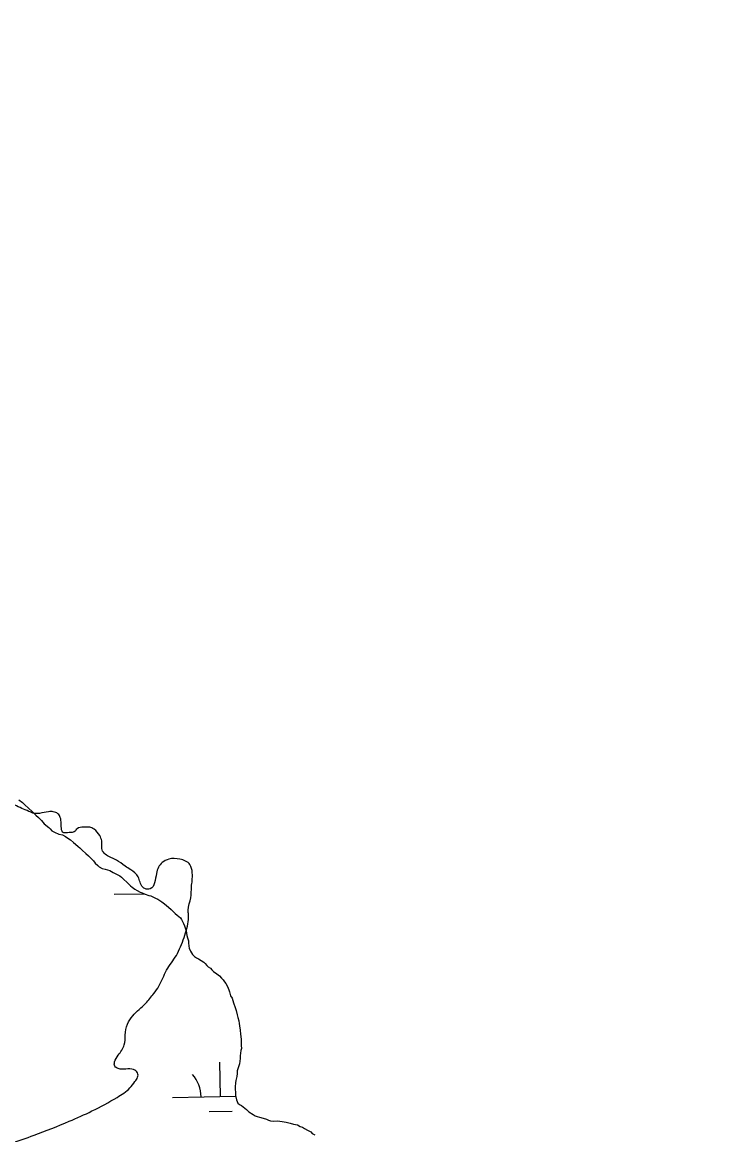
# Model space of a CAD drawing. Extents: x 3892998 to 3931244, y 278583 to 304547.
# Drawn here: x 3922462 to 3923176, y 285218 to 286377 of the extents above; entities that cross this region are included whole.
import ezdxf

# ---------------------------------------------------------------- set-up
doc = ezdxf.new("R2010")
doc.units = 0
doc.layers.add('V-RIVR-EDGE', color=7, linetype='Continuous')
doc.layers.add('V-WETL-SWMP', color=7, linetype='Continuous')

msp = doc.modelspace()

# ---------------------------------------------------------------- linework, layer by layer
at = {"layer": 'V-RIVR-EDGE'}
for points in [[(3922270, 286162.4), (3922283, 286171.4), (3922283.7, 286178), (3922282.6, 286188.8), (3922284, 286193.3), (3922288.2, 286195.1), (3922306.7, 286189.8), (3922325.5, 286191.1), (3922329.3, 286195), (3922332.5, 286203.3), (3922334.2, 286210.6), (3922337.4, 286212.7), (3922343.6, 286213.4), (3922362.4, 286208.8), (3922369, 286210.2), (3922377.8, 286217.8), (3922381.2, 286225.1), (3922392.8, 286230.6), (3922399.7, 286234.8), (3922406, 286245.2), (3922409.2, 286253.2), (3922422.5, 286278.3), (3922430.8, 286286.3), (3922437.1, 286296), (3922439.9, 286304), (3922441, 286310.9), (3922441, 286313.4), (3922437.9, 286316.5), (3922429.5, 286321.1), (3922425.4, 286325.6), (3922425, 286330.5), (3922425, 286340.9), (3922423.7, 286352.4), (3922417.5, 286367), (3922411.2, 286374.4), (3922407.4, 286379.3), (3922406.7, 286382), (3922408.1, 286383.8), (3922422, 286384.4), (3922429.3, 286387.6), (3922432.1, 286393.5), (3922432.2, 286399.4), (3922431.5, 286406.7), (3922432.9, 286409.5), (3922434.6, 286410.5), (3922439.8, 286411.5), (3922445.8, 286411.9), (3922458.3, 286403.5), (3922470.8, 286399.3), (3922479.5, 286398.2), (3922491, 286403.8), (3922500.1, 286413.1), (3922512.3, 286418), (3922531.8, 286427.7), (3922543.3, 286435.3), (3922553, 286439.5), (3922569.4, 286442.6), (3922576.7, 286447.1), (3922583.4, 286455.7), (3922590.7, 286471), (3922593.5, 286478.7), (3922593.2, 286487.4), (3922587, 286497.9), (3922587, 286504.1), (3922590.8, 286509.7), (3922595, 286514.2), (3922600.6, 286516.6), (3922607.9, 286516.6), (3922619.4, 286515.5), (3922632.6, 286514.8), (3922643.7, 286516.2), (3922659.8, 286521.3), (3922669.9, 286528.6), (3922679.7, 286540.1), (3922687.7, 286548.1), (3922695.4, 286552.2), (3922705.1, 286554.7), (3922718.3, 286559.8), (3922727, 286560.2), (3922732.3, 286558.1), (3922742.7, 286549), (3922752.7, 286536.4), (3922758.3, 286529.1), (3922766.3, 286524.2), (3922775.3, 286522.8), (3922796.2, 286515.4), (3922797.6, 286515.8), (3922802.2, 286525.2), (3922810.2, 286535.6), (3922824.1, 286548.4), (3922835.6, 286555.7), (3922841.9, 286556.4), (3922850.6, 286555), (3922861, 286547.3), (3922872.2, 286541), (3922882.6, 286536.5), (3922892.7, 286535.7), (3922899.6, 286535.4), (3922902.8, 286536.4), (3922905.6, 286541.6), (3922905.9, 286548.2), (3922908, 286550.7), (3922912.2, 286553.8), (3922920.2, 286555.9), (3922930.3, 286556.5), (3922939, 286559), (3922947.4, 286563.8), (3922955.8, 286564.1), (3922963.4, 286558.9), (3922968.6, 286559.2), (3922971.4, 286562.7), (3922972.2, 286576.3), (3922972.2, 286596.5), (3922974.7, 286607.6), (3922977.8, 286614.2), (3922985.1, 286619.8), (3922992.1, 286621.8), (3923004.6, 286621.4), (3923008.8, 286621.4), (3923015.4, 286623.9), (3923020.7, 286628.7), (3923020.7, 286633.9), (3923021, 286639.2), (3923023.5, 286640.5), (3923031.1, 286640.2), (3923040.9, 286643.3), (3923046.1, 286648.1), (3923051.7, 286657.2), (3923057.7, 286670), (3923064.3, 286686.7), (3923068.2, 286691.3), (3923075.5, 286693.3), (3923083.1, 286691.9), (3923089, 286686), (3923098.4, 286682.8), (3923108.2, 286682.5), (3923116.5, 286677.6), (3923122.1, 286671.3), (3923126.2, 286654.6), (3923135.2, 286642), (3923141.5, 286637.8), (3923148.4, 286637.5), (3923161, 286637.1), (3923166.2, 286640.2), (3923172.8, 286644.4), (3923176, 286647.1), (3923175.3, 286651.7), (3923168, 286672.6)], [(3922355.2, 285179.1), (3922366.5, 285188.8), (3922379.8, 285204.5), (3922382.6, 285206.9), (3922388.5, 285207.6), (3922400.7, 285203), (3922408.3, 285198.1), (3922417.7, 285198.5), (3922427.1, 285201.6), (3922449.4, 285208.8), (3922474.1, 285217.5), (3922510.7, 285232), (3922534.4, 285242.7), (3922560.6, 285256.9), (3922573.8, 285266.7), (3922579.1, 285273.3), (3922581.9, 285277.8), (3922581.9, 285282.3), (3922577.7, 285285.8), (3922561.7, 285286.9), (3922558.2, 285289.3), (3922557.9, 285293.8), (3922561.7, 285300.8), (3922568, 285311.6), (3922569.1, 285321.7), (3922571.2, 285333.1), (3922576.8, 285341.8), (3922590.4, 285355), (3922598.8, 285365.1), (3922604, 285372.7), (3922612.1, 285389.4), (3922622.2, 285404.7), (3922630.2, 285423.5), (3922634.8, 285442.3), (3922634.8, 285447.2), (3922634.5, 285452), (3922637.3, 285464.6), (3922638, 285476.4), (3922638.7, 285482.7), (3922638.8, 285490.7), (3922636.4, 285499.4), (3922625.9, 285505), (3922614.4, 285505), (3922607.5, 285501.5), (3922601.5, 285490.1), (3922594.9, 285474.1), (3922592.1, 285473.7), (3922587.2, 285475.8), (3922584.4, 285481.1), (3922582.4, 285486.6), (3922574.7, 285494), (3922568.8, 285497.8), (3922559.8, 285504.1), (3922549.4, 285509.3), (3922545.5, 285513.5), (3922544.5, 285518.8), (3922544.5, 285524), (3922542.4, 285529.5), (3922536.5, 285536.2), (3922532, 285538.3), (3922525.8, 285538.3), (3922518.8, 285536.6), (3922516, 285533.4), (3922510.8, 285532.8), (3922503.8, 285533.1), (3922502.8, 285535.6), (3922501.4, 285548.4), (3922499, 285552.3), (3922494.1, 285554.4), (3922489.2, 285554.4), (3922479.8, 285552.7), (3922474.3, 285552.7), (3922468.7, 285554.8), (3922454.1, 285561.4), (3922440.2, 285569.5), (3922432.5, 285571.2), (3922420.7, 285571.3), (3922410.6, 285568.5), (3922399.8, 285556), (3922383.4, 285530.3), (3922377.1, 285522.3), (3922365.9, 285515), (3922356.5, 285514.3), (3922349.2, 285515.4), (3922338.8, 285522), (3922336.3, 285522.1), (3922331.8, 285521.7), (3922326.2, 285515.8), (3922321.4, 285511.3), (3922315.1, 285508.2), (3922294.9, 285506.8), (3922287.9, 285500.9), (3922284.4, 285501.3), (3922274.3, 285505.8), (3922271.9, 285508.6), (3922271.6, 285512.8), (3922277.2, 285527.4), (3922282.1, 285532.3), (3922289.7, 285537.8), (3922295.3, 285543.4), (3922297.4, 285549.3), (3922296, 285551), (3922291.5, 285551.4), (3922280.7, 285542), (3922273, 285541.4), (3922258.1, 285547.3), (3922252.2, 285551.8), (3922246.6, 285553.6), (3922240.7, 285553.3), (3922229.5, 285548.1), (3922226.4, 285547), (3922215.6, 285549.2), (3922211.4, 285548.8), (3922204.8, 285546.4), (3922192.6, 285540.9), (3922177.3, 285535.7), (3922166.2, 285533.3), (3922150.1, 285529.1), (3922135.5, 285528.8), (3922124, 285525.7), (3922115.3, 285519.8), (3922111.5, 285518.4), (3922105.2, 285517.4), (3922100, 285521.9), (3922090.6, 285519.2), (3922090.2, 285518.1), (3922094, 285507), (3922101.6, 285483.6), (3922103.7, 285463.1), (3922101.9, 285440.8), (3922098.4, 285425.5), (3922097.3, 285419.6), (3922097.6, 285414.7), (3922103.5, 285412.3), (3922100.4, 285405), (3922098.6, 285397), (3922097.2, 285384.8), (3922095.1, 285379.2), (3922090.9, 285377.8), (3922087.5, 285381.3), (3922081.2, 285380.7), (3922075.3, 285382.4), (3922071.8, 285386.2), (3922070.8, 285390.8), (3922081.2, 285405.4), (3922086.1, 285413), (3922088.9, 285423.1), (3922087.6, 285432.2), (3922079.9, 285438.1), (3922074.7, 285443.7), (3922074.4, 285447.5), (3922071.6, 285452.7), (3922070.9, 285458), (3922070.9, 285463.5), (3922072.7, 285470.5), (3922074.8, 285476.4), (3922071.7, 285481.3), (3922056.8, 285498.7), (3922051.2, 285501.5), (3922046, 285501.9), (3922028.6, 285500.2), (3922023, 285502.3), (3922019.2, 285505.8), (3922017.1, 285518.7), (3922017.8, 285519.7), (3922026.9, 285522.8), (3922030, 285528.7), (3922033.9, 285540.9), (3922032.5, 285554.1), (3922032.9, 285560), (3922034.3, 285564.6), (3922042.3, 285571.9), (3922048.3, 285577.4), (3922068.5, 285581.9), (3922082.7, 285585.3), (3922105.7, 285596.1), (3922153.1, 285618.6)]]:
    msp.add_spline(points, degree=3, dxfattribs=at)
at = {"layer": 'V-WETL-SWMP'}
for p, q in [((3922458.4, 285566.8), (3922462.2, 285563.9)), ((3922462.2, 285563.9), (3922464.3, 285561.9)), ((3922464.3, 285561.9), (3922468.6, 285557.9)), ((3922468.6, 285557.9), (3922471.8, 285554.9)), ((3922471.8, 285554.9), (3922476, 285550.9)), ((3922476, 285550.9), (3922478.7, 285548.4)), ((3922478.7, 285548.4), (3922481.9, 285545.4)), ((3922481.9, 285545.4), (3922484.6, 285541.9)), ((3922484.6, 285541.9), (3922489.4, 285537.9)), ((3922489.4, 285537.9), (3922491, 285536.5)), ((3922491, 285536.5), (3922492.6, 285534.4)), ((3922492.6, 285534.4), (3922495.2, 285533)), ((3922495.2, 285533), (3922499.9, 285531.1)), ((3922499.9, 285531.1), (3922503.6, 285530.2)), ((3922503.6, 285530.2), (3922506.7, 285528.7)), ((3922506.7, 285528.7), (3922509.4, 285526.8)), ((3922509.4, 285526.8), (3922512, 285525.3)), ((3922512, 285525.3), (3922515.2, 285522.3)), ((3922515.2, 285522.3), (3922517.3, 285520.8)), ((3922517.3, 285520.8), (3922520, 285518.3)), ((3922520, 285518.3), (3922521.6, 285516.8)), ((3922521.6, 285516.8), (3922524.3, 285514.4)), ((3922524.3, 285514.4), (3922528, 285510.9)), ((3922528, 285510.9), (3922530.7, 285508.4)), ((3922530.7, 285508.4), (3922532.8, 285506.4)), ((3922532.8, 285506.4), (3922534.4, 285504.9)), ((3922534.4, 285504.9), (3922536, 285503.4)), ((3922536, 285503.4), (3922537.6, 285500.9)), ((3922537.6, 285500.9), (3922540.3, 285498.4)), ((3922540.3, 285498.4), (3922541.9, 285496.9)), ((3922541.9, 285496.9), (3922545.1, 285495.4)), ((3922545.1, 285495.4), (3922548.2, 285494.5)), ((3922548.2, 285494.5), (3922552.9, 285493.1)), ((3922552.9, 285493.1), (3922556.6, 285491.2)), ((3922556.6, 285491.2), (3922561.3, 285488.8)), ((3922561.3, 285488.8), (3922563.4, 285487.8)), ((3922563.4, 285487.8), (3922565, 285486.3)), ((3922565, 285486.3), (3922567.1, 285484.3)), ((3922567.1, 285484.3), (3922570.9, 285480.8)), ((3922570.9, 285480.8), (3922572.5, 285479.3)), ((3922572.5, 285479.3), (3922574.6, 285477.3)), ((3922557.6, 285468.5), (3922589, 285469)), ((3922574.6, 285477.3), (3922576.2, 285475.9)), ((3922576.2, 285475.9), (3922578.9, 285473.9)), ((3922578.9, 285473.9), (3922581.5, 285472.4)), ((3922581.5, 285472.4), (3922584.7, 285470.5)), ((3922584.7, 285470.5), (3922586.7, 285470)), ((3922586.7, 285470), (3922589.9, 285468.6)), ((3922589.9, 285468.6), (3922593.5, 285467.2)), ((3922593.5, 285467.2), (3922595.6, 285466.7)), ((3922595.6, 285466.7), (3922597.7, 285465.7)), ((3922597.7, 285465.7), (3922600.4, 285464.3)), ((3922600.4, 285464.3), (3922603, 285463.3)), ((3922603, 285463.3), (3922607.2, 285460.4)), ((3922607.2, 285460.4), (3922609.9, 285458.4)), ((3922609.9, 285458.4), (3922614.1, 285454.9)), ((3922614.1, 285454.9), (3922616.8, 285452.5)), ((3922616.8, 285452.5), (3922619.4, 285450)), ((3922619.4, 285450), (3922621, 285448.5)), ((3922621, 285448.5), (3922623.2, 285446.5)), ((3922623.2, 285446.5), (3922626.4, 285444)), ((3922626.4, 285444), (3922627.5, 285442)), ((3922627.5, 285442), (3922629.7, 285437.9)), ((3922629.7, 285437.9), (3922630.8, 285435.4)), ((3922630.8, 285435.4), (3922632.5, 285430.3)), ((3922632.5, 285430.3), (3922633.2, 285425.6)), ((3922633.2, 285425.6), (3922633.8, 285423.1)), ((3922633.8, 285423.1), (3922634.9, 285420)), ((3922634.9, 285420), (3922635, 285418)), ((3922635, 285418), (3922635.1, 285414.4)), ((3922635.1, 285414.4), (3922635.7, 285412.3)), ((3922635.7, 285412.3), (3922636.8, 285409.2)), ((3922636.8, 285409.2), (3922639, 285405.7)), ((3922639, 285405.7), (3922641.2, 285403.7)), ((3922641.2, 285403.7), (3922643.3, 285402.2)), ((3922643.3, 285402.2), (3922645.4, 285401.3)), ((3922645.4, 285401.3), (3922648, 285399.3)), ((3922648, 285399.3), (3922650.7, 285397.8)), ((3922650.7, 285397.8), (3922652.3, 285396.3)), ((3922652.3, 285396.3), (3922653.9, 285394.3)), ((3922653.9, 285394.3), (3922655.5, 285392.8)), ((3922655.5, 285392.8), (3922657.6, 285391.4)), ((3922657.6, 285391.4), (3922659.2, 285389.9)), ((3922659.2, 285389.9), (3922660.8, 285387.9)), ((3922660.8, 285387.9), (3922664.5, 285385.4)), ((3922664.5, 285385.4), (3922667.2, 285383.4)), ((3922667.2, 285383.4), (3922669.3, 285380.9)), ((3922669.3, 285380.9), (3922670.9, 285379.4)), ((3922670.9, 285379.4), (3922672.5, 285377.4)), ((3922672.5, 285377.4), (3922673.6, 285375.4)), ((3922673.6, 285375.4), (3922675.3, 285372.3)), ((3922675.3, 285372.3), (3922677, 285368.8)), ((3922677, 285368.8), (3922677.6, 285366.7)), ((3922677.6, 285366.7), (3922678.7, 285362.7)), ((3922678.7, 285362.7), (3922680.4, 285360.1)), ((3922680.4, 285360.1), (3922681.6, 285355.5)), ((3922681.6, 285355.5), (3922683.3, 285350.4)), ((3922683.3, 285350.4), (3922684.4, 285347.4)), ((3922684.4, 285347.4), (3922685.6, 285342.7)), ((3922685.6, 285342.7), (3922686.2, 285340.2)), ((3922686.2, 285340.2), (3922687.4, 285336.6)), ((3922687.4, 285336.6), (3922687.5, 285334)), ((3922687.5, 285334), (3922688.1, 285331.5)), ((3922688.1, 285331.5), (3922688.7, 285326.8)), ((3922688.7, 285326.8), (3922688.9, 285322.7)), ((3922688.9, 285322.7), (3922689.6, 285317.6)), ((3922689.6, 285317.6), (3922689.7, 285314.5)), ((3922689.5, 285305.7), (3922688.6, 285300)), ((3922689.9, 285307.8), (3922689.5, 285305.7)), ((3922689.7, 285314.5), (3922689.8, 285310.9)), ((3922689.8, 285310.9), (3922689.9, 285307.8)), ((3922668.1, 285257.7), (3922667.5, 285293.7)), ((3922688.7, 285297.4), (3922687.9, 285291.7)), ((3922688.6, 285300), (3922688.7, 285297.4)), ((3922685.6, 285281.8), (3922685.2, 285278.7)), ((3922686.5, 285287.5), (3922685.5, 285284.4)), ((3922685.5, 285284.4), (3922685.6, 285281.8)), ((3922687.9, 285291.7), (3922686.5, 285287.5)), ((3922683.9, 285271.9), (3922683.5, 285267.8)), ((3922684.3, 285274.5), (3922683.9, 285271.9)), ((3922685.2, 285278.7), (3922684.3, 285274.5)), ((3922683.5, 285267.8), (3922683.6, 285264.7)), ((3922683.6, 285264.7), (3922683.7, 285262.6)), ((3922683.7, 285262.6), (3922683.8, 285259)), ((3922683.8, 285259), (3922685, 285254.4)), ((3922618.1, 285256.9), (3922684.1, 285258)), ((3922685, 285254.4), (3922686.2, 285250.8)), ((3922686.2, 285250.8), (3922687.8, 285249.3)), ((3922687.8, 285249.3), (3922689.9, 285248.4)), ((3922689.9, 285248.4), (3922695.2, 285244.4)), ((3922656.4, 285242.1), (3922680.4, 285242.5)), ((3922695.2, 285244.4), (3922697.8, 285241.9)), ((3922697.8, 285241.9), (3922702.1, 285239)), ((3922702.1, 285239), (3922704.2, 285237.5)), ((3922704.2, 285237.5), (3922706.3, 285237.1)), ((3922706.3, 285237.1), (3922708.9, 285236.1)), ((3922708.9, 285236.1), (3922712.5, 285235.2)), ((3922712.5, 285235.2), (3922716.2, 285234.3)), ((3922716.2, 285234.3), (3922718.3, 285233.3)), ((3922718.3, 285233.3), (3922720.4, 285232.4)), ((3922720.4, 285232.4), (3922723, 285232)), ((3922723, 285232), (3922727.6, 285232.6)), ((3922727.6, 285232.6), (3922732.3, 285231.8)), ((3922732.3, 285231.8), (3922736.4, 285230.9)), ((3922736.4, 285230.9), (3922740.6, 285230)), ((3922740.6, 285230), (3922744.2, 285229.1)), ((3922744.2, 285229.1), (3922746.3, 285228.6)), ((3922746.3, 285228.6), (3922748.4, 285228.2)), ((3922748.4, 285228.2), (3922751, 285226.7)), ((3922751, 285226.7), (3922753.7, 285225.8)), ((3922753.7, 285225.8), (3922755.8, 285224.3)), ((3922755.8, 285224.3), (3922758.9, 285222.9)), ((3922758.9, 285222.9), (3922762.1, 285220.9)), ((3922762.1, 285220.9), (3922763.7, 285219.4)), ((3922763.7, 285219.4), (3922766.3, 285218))]:
    msp.add_line(p, q, dxfattribs=at)
msp.add_arc((3922612.8, 285257.2), 35.2, 0.2199, 41.7635, dxfattribs=at)

doc.saveas('drawing.dxf')
